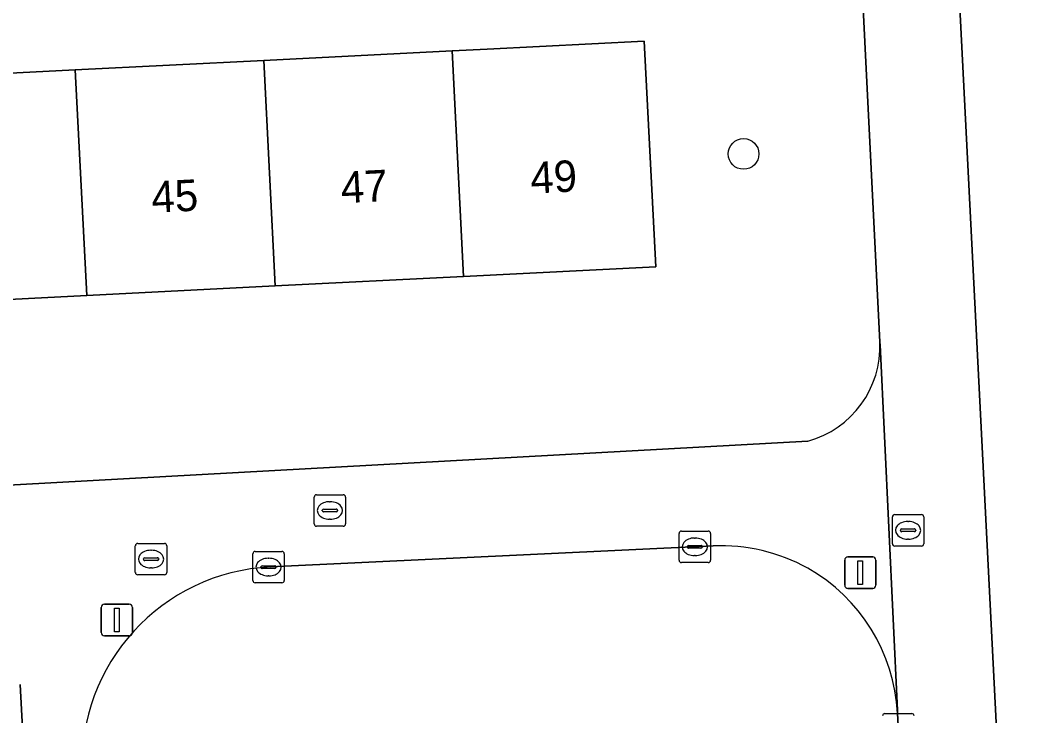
# Model space of a CAD drawing. Extents: x 160554 to 161248, y 385329 to 386506.
# Drawn here: x 160974.94 to 161006.94, y 385437.98 to 385460.12 of the extents above; entities that cross this region are included whole.
import ezdxf

# ---------------------------------------------------------------- set-up
doc = ezdxf.new("R2010")
doc.units = 0
for name, color, linetype in [('IMGEO_Boom', 7, 'Continuous'), ('IMGEO_Brandkraan', 7, 'Continuous'), ('IMGEO_Erf', 7, 'Continuous'), ('IMGEO_Kolk', 7, 'Continuous'), ('IMGEO_Lichtmast', 7, 'Continuous'), ('IMGEO_Pand', 7, 'Continuous'), ('IMGEO_Pand_nummerreeks', 7, 'Continuous'), ('IMGEO_Rijbaan_lokaal_open', 7, 'Continuous'), ('IMGEO_Rioolput', 7, 'Continuous'), ('IMGEO_Voetpad_open', 7, 'Continuous')]:
    doc.layers.add(name, color=color, linetype=linetype)

msp = doc.modelspace()

# ---------------------------------------------------------------- linework, layer by layer
at = {"layer": 'IMGEO_Boom'}
msp.add_circle((160997.957, 385455.862), 0.489, dxfattribs=at)
at = {"layer": 'IMGEO_Brandkraan'}
for p, q in [((160984.298, 385444.091), (160984.298, 385444.943)), ((160984.373, 385445.017), (160985.225, 385445.017)), ((160985.299, 385444.943), (160985.299, 385444.091)), ((160984.786, 385444.797), (160984.811, 385444.797)), ((160984.557, 385444.511), (160984.557, 385444.523)), ((160984.995, 385444.474), (160984.597, 385444.474)), ((160984.6, 385444.56), (160984.998, 385444.56)), ((160985.041, 385444.523), (160985.041, 385444.511)), ((160985.225, 385444.017), (160984.373, 385444.017)), ((160984.809, 385444.237), (160984.784, 385444.237))]:
    msp.add_line(p, q, dxfattribs=at)
for points in [[(160984.298, 385444.091), (160984.298, 385444.943)], [(160984.373, 385445.017), (160985.225, 385445.017)], [(160985.299, 385444.943), (160985.299, 385444.091)], [(160985.225, 385444.017), (160984.373, 385444.017)]]:
    msp.add_lwpolyline(points, dxfattribs=at)
for centre, radius, start, end in [((160984.375, 385444.941), 0.0765, 91.552, 178.448), ((160984.375, 385444.941), 0.0765, 91.552, 178.448), ((160985.223, 385444.941), 0.0765, 1.552, 88.448), ((160985.223, 385444.941), 0.0765, 1.552, 88.448), ((160984.597, 385444.52), 0.0403, 85.8775, 175.7526), ((160984.594, 385444.51), 0.0366, 178.938, 274.7102), ((160984.998, 385444.517), 0.043, 264.8664, 352.4533), ((160985.002, 385444.522), 0.0386, 1.7309, 96.639), ((160984.375, 385444.093), 0.0765, 181.552, 268.448), ((160984.375, 385444.093), 0.0765, 181.552, 268.448), ((160985.223, 385444.093), 0.0765, 271.552, 358.448), ((160985.223, 385444.093), 0.0765, 271.552, 358.448)]:
    msp.add_arc(centre, radius, start, end, dxfattribs=at)
for centre, major_axis, ratio, start_param, end_param in [((160984.785, 385444.517), (-0.387, 0.002), 0.722429, 4.712389, 7.853982), ((160984.81, 385444.517), (-0.39, 0.002), 0.717154, 1.570796, 4.712389)]:
    msp.add_ellipse(centre, major_axis=major_axis, ratio=ratio, start_param=start_param, end_param=end_param, dxfattribs=at)
at = {"layer": 'IMGEO_Erf'}
for points in [[(161025.637, 385441.169), (161027.412, 385441.268), (161027.321, 385443.983), (161024.826, 385443.839), (161024.551, 385448.618), (161024.297, 385453.026), (161026.791, 385453.17), (161026.647, 385456.024), (161024.18, 385455.871), (161023.88, 385460.716), (161026.347, 385460.869), (161025.861, 385470.222), (161004.397, 385469.086), (161007.323, 385411.475)], [(161002.288, 385449.875), (161001.337, 385468.992)], [(160952.27, 385463.937), (160952.612, 385457.313), (160958.723, 385457.623), (160964.715, 385457.926), (160970.707, 385458.23), (160976.7, 385458.533), (160982.692, 385458.837), (160988.684, 385459.14), (160989.805, 385459.197), (160994.798, 385459.45), (160995.162, 385452.274), (160989.048, 385451.964), (160983.056, 385451.66), (160977.064, 385451.357), (160971.071, 385451.053), (160965.079, 385450.749), (160959.087, 385450.446), (160952.976, 385450.136), (160953.174, 385444.144), (161000, 385446.726)], [(160976.517, 385409.594), (160974.944, 385438.982)]]:
    msp.add_lwpolyline(points, dxfattribs=at)
msp.add_arc((160999.189, 385449.721), 3.103, 285.1566, 2.8406, dxfattribs=at)
at = {"layer": 'IMGEO_Kolk'}
for p, q in [((160995.906, 385442.935), (160995.906, 385443.787)), ((160995.981, 385443.861), (160996.833, 385443.861)), ((160996.394, 385443.641), (160996.419, 385443.641)), ((160996.907, 385443.787), (160996.907, 385442.935)), ((160996.165, 385443.355), (160996.165, 385443.367)), ((160996.603, 385443.318), (160996.205, 385443.318)), ((160996.208, 385443.404), (160996.606, 385443.404)), ((160996.649, 385443.367), (160996.649, 385443.355)), ((160982.346, 385442.29), (160982.346, 385443.142)), ((160982.421, 385443.216), (160983.273, 385443.216)), ((160982.834, 385442.996), (160982.859, 385442.996)), ((160983.347, 385443.142), (160983.347, 385442.29)), ((160996.417, 385443.081), (160996.392, 385443.081)), ((160982.605, 385442.71), (160982.605, 385442.722)), ((160983.043, 385442.673), (160982.645, 385442.673)), ((160982.648, 385442.759), (160983.046, 385442.759)), ((160983.089, 385442.722), (160983.089, 385442.71)), ((160996.833, 385442.861), (160995.981, 385442.861)), ((160982.857, 385442.436), (160982.832, 385442.436)), ((160983.273, 385442.216), (160982.421, 385442.216)), ((161002.454, 385438.055), (161003.306, 385438.055))]:
    msp.add_line(p, q, dxfattribs=at)
for points in [[(160995.906, 385442.935), (160995.906, 385443.787)], [(160995.981, 385443.861), (160996.833, 385443.861)], [(160996.907, 385443.787), (160996.907, 385442.935)], [(160982.346, 385442.29), (160982.346, 385443.142)], [(160982.421, 385443.216), (160983.273, 385443.216)], [(160983.347, 385443.142), (160983.347, 385442.29)], [(160996.833, 385442.861), (160995.981, 385442.861)], [(160983.273, 385442.216), (160982.421, 385442.216)], [(161002.454, 385438.055), (161003.306, 385438.055)]]:
    msp.add_lwpolyline(points, dxfattribs=at)
for centre, radius, start, end in [((160995.983, 385443.785), 0.0765, 91.552, 178.448), ((160995.983, 385443.785), 0.0765, 91.552, 178.448), ((160996.831, 385443.785), 0.0765, 1.552, 88.448), ((160996.831, 385443.785), 0.0765, 1.552, 88.448), ((160996.205, 385443.364), 0.0403, 85.8775, 175.7526), ((160996.202, 385443.354), 0.0366, 178.938, 274.7102), ((160996.606, 385443.361), 0.043, 264.8664, 352.4533), ((160996.61, 385443.366), 0.0386, 1.7309, 96.639), ((160982.423, 385443.14), 0.0765, 91.552, 178.448), ((160982.423, 385443.14), 0.0765, 91.552, 178.448), ((160983.271, 385443.14), 0.0765, 1.552, 88.448), ((160983.271, 385443.14), 0.0765, 1.552, 88.448), ((160982.645, 385442.719), 0.0403, 85.8775, 175.7526), ((160982.642, 385442.709), 0.0366, 178.938, 274.7102), ((160983.046, 385442.716), 0.043, 264.8664, 352.4533), ((160983.05, 385442.721), 0.0386, 1.7309, 96.639), ((160995.983, 385442.937), 0.0765, 181.552, 268.448), ((160995.983, 385442.937), 0.0765, 181.552, 268.448), ((160996.831, 385442.937), 0.0765, 271.552, 358.448), ((160996.831, 385442.937), 0.0765, 271.552, 358.448), ((160982.423, 385442.292), 0.0765, 181.552, 268.448), ((160982.423, 385442.292), 0.0765, 181.552, 268.448), ((160983.271, 385442.292), 0.0765, 271.552, 358.448), ((160983.271, 385442.292), 0.0765, 271.552, 358.448), ((161002.456, 385437.979), 0.0765, 91.552, 178.448), ((161002.456, 385437.979), 0.0765, 91.552, 178.448), ((161003.304, 385437.979), 0.0765, 1.552, 88.448), ((161003.304, 385437.979), 0.0765, 1.552, 88.448)]:
    msp.add_arc(centre, radius, start, end, dxfattribs=at)
for centre, major_axis, ratio, start_param, end_param in [((160996.393, 385443.361), (-0.387, 0.002), 0.722429, 4.712389, 7.853982), ((160996.418, 385443.361), (-0.39, 0.002), 0.717154, 1.570796, 4.712389), ((160982.833, 385442.716), (-0.387, 0.002), 0.722429, 4.712389, 7.853982), ((160982.858, 385442.716), (-0.39, 0.002), 0.717154, 1.570796, 4.712389)]:
    msp.add_ellipse(centre, major_axis=major_axis, ratio=ratio, start_param=start_param, end_param=end_param, dxfattribs=at)
at = {"layer": 'IMGEO_Lichtmast'}
for p, q in [((161001.275, 385443.038), (161002.065, 385443.038)), ((161002.065, 385443.038), (161001.275, 385443.038)), ((161001.175, 385442.138), (161001.175, 385442.938)), ((161001.175, 385442.938), (161001.175, 385442.138)), ((161002.165, 385442.938), (161002.165, 385442.138)), ((161002.165, 385442.138), (161002.165, 385442.938)), ((161002.065, 385442.038), (161001.275, 385442.038)), ((161001.275, 385442.038), (161002.065, 385442.038)), ((160977.525, 385440.631), (160977.525, 385441.431)), ((160977.525, 385441.431), (160977.525, 385440.631)), ((160977.625, 385441.531), (160978.415, 385441.531)), ((160978.415, 385441.531), (160977.625, 385441.531)), ((160978.515, 385441.431), (160978.515, 385440.631)), ((160978.515, 385440.631), (160978.515, 385441.431)), ((160978.415, 385440.531), (160977.625, 385440.531)), ((160977.625, 385440.531), (160978.415, 385440.531))]:
    msp.add_line(p, q, dxfattribs=at)
for points in [[(161001.595, 385442.913), (161001.745, 385442.913), (161001.745, 385442.163), (161001.595, 385442.163), (161001.595, 385442.913)], [(160977.945, 385441.406), (160978.095, 385441.406), (160978.095, 385440.656), (160977.945, 385440.656), (160977.945, 385441.406)]]:
    msp.add_lwpolyline(points, dxfattribs=at)
for centre, start, end in [((161001.275, 385442.938), 90, 180), ((161001.275, 385442.938), 90, 180), ((161002.065, 385442.938), 0, 90), ((161002.065, 385442.938), 360, 90), ((161001.275, 385442.138), 180, 270), ((161001.275, 385442.138), 180, 270), ((161002.065, 385442.138), 270, 0), ((161002.065, 385442.138), 270, 0), ((160977.625, 385441.431), 90, 180), ((160977.625, 385441.431), 90, 180), ((160978.415, 385441.431), 0, 90), ((160978.415, 385441.431), 360, 90), ((160977.625, 385440.631), 180, 270), ((160977.625, 385440.631), 180, 270), ((160978.415, 385440.631), 270, 0), ((160978.415, 385440.631), 270, 0)]:
    msp.add_arc(centre, 0.1, start, end, dxfattribs=at)
at = {"layer": 'IMGEO_Pand'}
for points in [[(160989.048, 385451.964), (160995.162, 385452.274), (160994.798, 385459.45), (160989.805, 385459.197), (160988.684, 385459.14)], [(160983.056, 385451.66), (160989.048, 385451.964), (160988.684, 385459.14), (160982.692, 385458.837)], [(160982.692, 385458.837), (160976.7, 385458.533), (160977.064, 385451.357), (160983.056, 385451.66)], [(160971.071, 385451.053), (160977.064, 385451.357), (160976.7, 385458.533), (160970.707, 385458.23)]]:
    msp.add_lwpolyline(points, close=True, dxfattribs=at)
at = {"layer": 'IMGEO_Rijbaan_lokaal_open'}
for points in [[(160996.991, 385443.388), (160982.909, 385442.719)], [(161006.24, 385373.234), (161006.048, 385376.919), (161005.973, 385378.35), (161005.785, 385381.954), (161002.852, 385438.071)]]:
    msp.add_lwpolyline(points, dxfattribs=at)
for centre, radius, start, end in [((160997.25, 385437.76), 5.634, 60.7799, 92.6309), ((160983.208, 385436.429), 6.297, 92.7239, 182.5015), ((160997.235, 385437.779), 5.625, 2.9787, 60.5522)]:
    msp.add_arc(centre, radius, start, end, dxfattribs=at)
at = {"layer": 'IMGEO_Rioolput'}
for p, q in [((161002.689, 385443.46), (161002.689, 385444.312)), ((161002.764, 385444.386), (161003.616, 385444.386)), ((161003.69, 385444.312), (161003.69, 385443.46)), ((161003.177, 385444.166), (161003.202, 385444.166)), ((161002.948, 385443.88), (161002.948, 385443.892)), ((161003.386, 385443.843), (161002.988, 385443.843)), ((161002.991, 385443.929), (161003.389, 385443.929)), ((161003.432, 385443.892), (161003.432, 385443.88)), ((160978.609, 385442.545), (160978.609, 385443.397)), ((160978.684, 385443.471), (160979.536, 385443.471)), ((160979.61, 385443.397), (160979.61, 385442.545)), ((161003.616, 385443.386), (161002.764, 385443.386)), ((161003.2, 385443.606), (161003.175, 385443.606)), ((160978.911, 385443.014), (160979.309, 385443.014)), ((160979.097, 385443.251), (160979.122, 385443.251)), ((160978.868, 385442.965), (160978.868, 385442.977)), ((160979.306, 385442.928), (160978.908, 385442.928)), ((160979.12, 385442.691), (160979.095, 385442.691)), ((160979.352, 385442.977), (160979.352, 385442.965)), ((160979.536, 385442.471), (160978.684, 385442.471))]:
    msp.add_line(p, q, dxfattribs=at)
for points in [[(161002.689, 385443.46), (161002.689, 385444.312)], [(161002.764, 385444.386), (161003.616, 385444.386)], [(161003.69, 385444.312), (161003.69, 385443.46)], [(160978.609, 385442.545), (160978.609, 385443.397)], [(160978.684, 385443.471), (160979.536, 385443.471)], [(160979.61, 385443.397), (160979.61, 385442.545)], [(161003.616, 385443.386), (161002.764, 385443.386)], [(160979.536, 385442.471), (160978.684, 385442.471)]]:
    msp.add_lwpolyline(points, dxfattribs=at)
for centre, radius, start, end in [((161002.766, 385444.31), 0.0765, 91.552, 178.448), ((161002.766, 385444.31), 0.0765, 91.552, 178.448), ((161003.614, 385444.31), 0.0765, 1.552, 88.448), ((161003.614, 385444.31), 0.0765, 1.552, 88.448), ((161002.988, 385443.889), 0.0403, 85.8775, 175.7526), ((161002.985, 385443.879), 0.0366, 178.938, 274.7102), ((161003.389, 385443.886), 0.043, 264.8664, 352.4533), ((161003.393, 385443.891), 0.0386, 1.7309, 96.639), ((160978.686, 385443.395), 0.0765, 91.552, 178.448), ((160978.686, 385443.395), 0.0765, 91.552, 178.448), ((160979.534, 385443.395), 0.0765, 1.552, 88.448), ((160979.534, 385443.395), 0.0765, 1.552, 88.448), ((161002.766, 385443.462), 0.0765, 181.552, 268.448), ((161002.766, 385443.462), 0.0765, 181.552, 268.448), ((161003.614, 385443.462), 0.0765, 271.552, 358.448), ((161003.614, 385443.462), 0.0765, 271.552, 358.448), ((160978.908, 385442.974), 0.0403, 85.8775, 175.7526), ((160979.313, 385442.976), 0.0386, 1.7309, 96.639), ((160978.905, 385442.964), 0.0366, 178.938, 274.7102), ((160979.309, 385442.971), 0.043, 264.8664, 352.4533), ((160978.686, 385442.547), 0.0765, 181.552, 268.448), ((160978.686, 385442.547), 0.0765, 181.552, 268.448), ((160979.534, 385442.547), 0.0765, 271.552, 358.448), ((160979.534, 385442.547), 0.0765, 271.552, 358.448)]:
    msp.add_arc(centre, radius, start, end, dxfattribs=at)
for centre, major_axis, ratio, start_param, end_param in [((161003.176, 385443.886), (-0.387, 0.002), 0.722429, 4.712389, 7.853982), ((161003.201, 385443.886), (-0.39, 0.002), 0.717154, 1.570796, 4.712389), ((160979.096, 385442.971), (-0.387, 0.002), 0.722429, 4.712389, 7.853982), ((160979.121, 385442.971), (-0.39, 0.002), 0.717154, 1.570796, 4.712389)]:
    msp.add_ellipse(centre, major_axis=major_axis, ratio=ratio, start_param=start_param, end_param=end_param, dxfattribs=at)
at = {"layer": 'IMGEO_Voetpad_open'}
for points in [[(161007.323, 385411.475), (161004.397, 385469.086), (161001.337, 385468.992), (161002.288, 385449.875), (161002.305, 385449.787), (161002.857, 385438.163), (161002.852, 385438.071), (161005.785, 385381.954), (161006.238, 385381.976), (161006.431, 385378.372), (161005.973, 385378.35), (161006.048, 385376.919), (161006.508, 385376.941), (161006.705, 385373.256), (161006.24, 385373.234), (161007.555, 385348.077), (161013.338, 385348.434), (161013.343, 385348.435)], [(161002.852, 385438.071), (161002.857, 385438.163), (161002.305, 385449.787), (161002.288, 385449.875)], [(161000, 385446.726), (160953.174, 385444.144), (160953.418, 385441.133), (160971.544, 385442.046)], [(160982.909, 385442.719), (160996.991, 385443.388)], [(160974.944, 385438.982), (160976.517, 385409.594)]]:
    msp.add_lwpolyline(points, dxfattribs=at)
for centre, radius, start, end in [((160999.189, 385449.721), 3.103, 285.1566, 2.8406), ((160997.25, 385437.76), 5.634, 60.7799, 92.6309), ((160983.208, 385436.429), 6.297, 92.7239, 182.5015), ((160997.235, 385437.779), 5.625, 2.9787, 60.5522)]:
    msp.add_arc(centre, radius, start, end, dxfattribs=at)

# ---------------------------------------------------------------- texts
at = {"layer": 'IMGEO_Pand_nummerreeks'}
for s, p in [('49', (160991.196, 385454.597)), ('47', (160985.169, 385454.291)), ('45', (160979.143, 385453.986))]:
    msp.add_text(s, height=1, rotation=2.9013, dxfattribs=at).set_placement(p)

doc.saveas('drawing.dxf')
